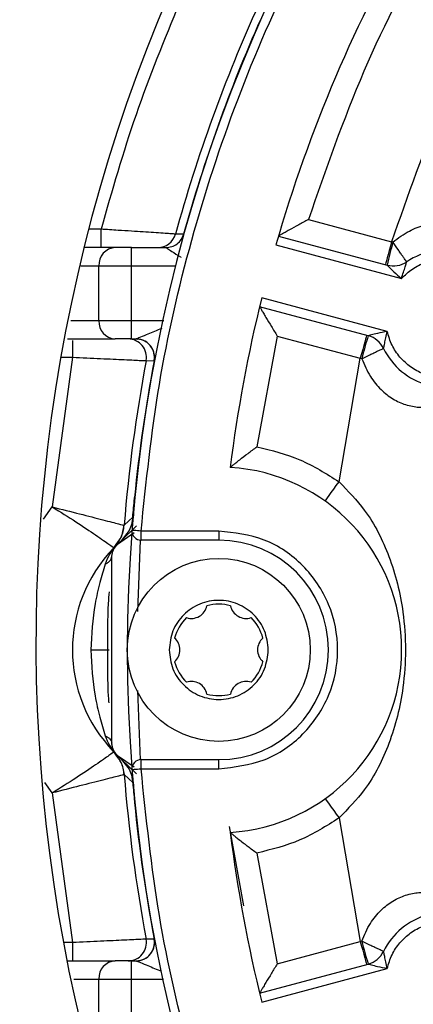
# Model space of a CAD drawing. Header units: inches. Extents: x 170 to 288, y 234 to 248.
# Tile 460 of 480: x 260.2407 to 260.269, y 244.639 to 244.7097. Entities that reach past the tile are written whole.
import ezdxf

# ---------------------------------------------------------------- set-up
doc = ezdxf.new("R2010")
doc.units = ezdxf.units.IN
doc.header["$LTSCALE"] = 0.25
doc.header["$MEASUREMENT"] = 0
doc.layers.add('ANNOTATIONS', color=1, linetype='Continuous')
doc.layers.add('STANDARD Z GUIDE MOTOR RH', color=7, linetype='Continuous')
doc.styles.add('ARIAL', font='arial.ttf', dxfattribs={"height": 0.09375})
doc.dimstyles.new('STANDARD$0', dxfattribs={"dimtxt": 0.09375, "dimasz": 0.09375, "dimexe": 0.03125, "dimexo": 0.046875, "dimgap": 0.09, "dimtad": 0, "dimtih": 1, "dimtoh": 1, "dimdec": 4, "dimzin": 0, "dimdsep": 46, "dimtxsty": 'ARIAL', "dimcen": 0.09, "dimadec": 0, "dimazin": 0, "dimtfac": 1, "dimtdec": 4, "dimtofl": 0, "dimtmove": 0, "dimatfit": 1, "dimfxl": 1, "dimtolj": 1, "dimtzin": 0, "dimarcsym": 0})

# ---------------------------------------------------------------- blocks, each defined once
blk = doc.blocks.new('*D54')
at = {"layer": 'ANNOTATIONS', "color": 0, "lineweight": -2, "transparency": 16777216}
for p, q in [((260.8643552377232, 245.1923245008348), (261.4626251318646, 245.1923245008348)), ((261.4313751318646, 245.0985745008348), (261.4313751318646, 244.8065568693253)), ((261.4313751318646, 244.2375278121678), (261.4313751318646, 244.5295454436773)), ((259.7476886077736, 244.1437778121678), (261.4626251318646, 244.1437778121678))]:
    blk.add_line(p, q, dxfattribs=at)
at = {"layer": 'ANNOTATIONS', "color": 0, "transparency": 16777216}
for points in [[(261.4157501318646, 245.0985745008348), (261.4470001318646, 245.0985745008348), (261.4313751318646, 245.1923245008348)], [(261.4157501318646, 244.2375278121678), (261.4470001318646, 244.2375278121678), (261.4313751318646, 244.1437778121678)]]:
    blk.add_solid(points, dxfattribs=at)
at = {"layer": 'defpoints', "color": 0, "transparency": 16777216}
for p in [(260.8174802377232, 245.1923245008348), (261.4313751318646, 245.1923245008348), (259.7008136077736, 244.1437778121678)]:
    blk.add_point(p, dxfattribs=at)
at = {"layer": 'ANNOTATIONS', "color": 0, "transparency": 16777216, "insert": (261.4313751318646, 244.6680511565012), "char_height": 0.09375, "attachment_point": 5, "style": 'ARIAL'}
blk.add_mtext('\\A1;HEADROOM', dxfattribs=at)

msp = doc.modelspace()

# ---------------------------------------------------------------- linework, layer by layer
at = {"layer": 'STANDARD Z GUIDE MOTOR RH'}
for p, q in [((260.2614356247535, 244.6953351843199), (260.2674028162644, 244.6937362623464)), ((260.2465528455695, 244.6946282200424), (260.2456652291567, 244.6946282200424)), ((260.2465528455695, 244.6933159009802), (260.2465528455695, 244.6946282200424)), ((260.2524791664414, 244.6942773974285), (260.2518961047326, 244.6942791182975)), ((260.2592900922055, 244.6941437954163), (260.2670889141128, 244.6920541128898)), ((260.2591063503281, 244.6935137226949), (260.2681100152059, 244.6911012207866)), ((260.2675045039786, 244.6937102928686), (260.2674028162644, 244.6937362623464)), ((260.247567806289, 244.6933159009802), (260.2453848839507, 244.6933159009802)), ((260.2487376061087, 244.6867542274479), (260.2487376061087, 244.6933159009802)), ((260.2487376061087, 244.6933159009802), (260.2512147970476, 244.6933159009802)), ((260.2450966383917, 244.692003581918), (260.24639804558, 244.692003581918)), ((260.24639804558, 244.6920035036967), (260.2487376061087, 244.6920035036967)), ((260.24639804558, 244.6880665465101), (260.24639804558, 244.6920035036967)), ((260.2487376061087, 244.6920035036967), (260.2518980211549, 244.6920035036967)), ((260.2670910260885, 244.6872983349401), (260.258087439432, 244.6897109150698)), ((260.2657302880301, 244.6869836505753), (260.2579314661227, 244.6890733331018)), ((260.24639804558, 244.6880665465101), (260.2443780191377, 244.6880665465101)), ((260.2487376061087, 244.6880665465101), (260.24639804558, 244.6880665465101)), ((260.2510632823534, 244.6880665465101), (260.2487376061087, 244.6880665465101)), ((260.2441400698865, 244.6867542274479), (260.247567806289, 244.6867542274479)), ((260.2444990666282, 244.6866426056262), (260.2444990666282, 244.6854418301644)), ((260.2487376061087, 244.6867542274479), (260.2490746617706, 244.6867542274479)), ((260.2490746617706, 244.6867542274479), (260.2491968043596, 244.6867485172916)), ((260.2591938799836, 244.6869688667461), (260.2577412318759, 244.679018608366)), ((260.2591938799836, 244.6869688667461), (260.2651610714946, 244.6853699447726)), ((260.2444990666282, 244.6854418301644), (260.2430551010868, 244.6747050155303)), ((260.2436678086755, 244.6854418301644), (260.2444990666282, 244.6854418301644)), ((260.2497917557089, 244.6851990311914), (260.2503638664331, 244.6851977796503)), ((260.2636315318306, 244.6765042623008), (260.2651610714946, 244.6853699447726)), ((260.2652621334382, 244.6853416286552), (260.2651610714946, 244.6853699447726)), ((260.2488950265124, 244.6747404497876), (260.2489558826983, 244.6753913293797)), ((260.2424189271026, 244.6738156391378), (260.2430551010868, 244.6747050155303)), ((260.2482123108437, 244.6733873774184), (260.2488300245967, 244.673968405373)), ((260.2488300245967, 244.673968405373), (260.2487886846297, 244.6737162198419)), ((260.2488908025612, 244.6740812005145), (260.248829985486, 244.6739683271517)), ((260.2480068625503, 244.6722735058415), (260.2491061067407, 244.6733473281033)), ((260.2485657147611, 244.6730047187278), (260.2480068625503, 244.6722735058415)), ((260.2494247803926, 244.6723184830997), (260.2494247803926, 244.6729746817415)), ((260.2550017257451, 244.6729746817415), (260.2494247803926, 244.6729746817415)), ((260.2550017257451, 244.6729746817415), (260.2550017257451, 244.6723184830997)), ((260.247477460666, 244.6717662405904), (260.2477509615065, 244.6721671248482)), ((260.248932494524, 244.6728345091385), (260.2477276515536, 244.6720148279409)), ((260.2477594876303, 244.6720364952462), (260.2480068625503, 244.6722735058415)), ((260.2491944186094, 244.6672121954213), (260.2493762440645, 244.67232028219)), ((260.2550017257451, 244.6723184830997), (260.2494247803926, 244.6723184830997)), ((260.2474695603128, 244.6717581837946), (260.2477596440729, 244.6721103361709)), ((260.2474764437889, 244.6717663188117), (260.247477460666, 244.6717662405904)), ((260.2473268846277, 244.6577424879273), (260.2473268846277, 244.6711464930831)), ((260.2493762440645, 244.6565686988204), (260.2491994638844, 244.6615355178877)), ((260.247760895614, 244.6567767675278), (260.2474695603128, 244.6571307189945)), ((260.2474764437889, 244.6571226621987), (260.247477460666, 244.65712274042)), ((260.2477509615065, 244.6567217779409), (260.247477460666, 244.65712274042)), ((260.2477276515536, 244.6568741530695), (260.2489324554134, 244.6560544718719)), ((260.2480068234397, 244.6566154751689), (260.2477594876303, 244.6568524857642)), ((260.2480068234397, 244.6566154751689), (260.2482933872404, 244.6562405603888)), ((260.2491061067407, 244.6555416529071), (260.2480068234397, 244.6566154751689)), ((260.2482933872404, 244.6562405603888), (260.2485657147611, 244.6558842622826)), ((260.2494247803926, 244.6559142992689), (260.2494247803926, 244.6565704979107)), ((260.2494247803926, 244.6565704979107), (260.2550017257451, 244.6565704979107)), ((260.2494247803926, 244.6559142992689), (260.2550017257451, 244.6559142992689)), ((260.2550017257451, 244.6559142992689), (260.2550017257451, 244.6565704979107)), ((260.2488300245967, 244.6549205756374), (260.2482123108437, 244.655501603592)), ((260.2430551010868, 244.6541839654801), (260.2425197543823, 244.6549323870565)), ((260.2487882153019, 244.655173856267), (260.2488300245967, 244.6549205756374)), ((260.2488922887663, 244.6548080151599), (260.248829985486, 244.6549205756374)), ((260.2430551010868, 244.6541839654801), (260.2444990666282, 244.6434470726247)), ((260.248895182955, 244.6541468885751), (260.2489558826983, 244.6534975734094)), ((260.2636315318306, 244.6523847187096), (260.2651610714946, 244.6435190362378)), ((260.2568022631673, 244.646081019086), (260.2557699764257, 244.6517671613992)), ((260.2577412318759, 244.6498702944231), (260.2591938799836, 244.6419201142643)), ((260.2444990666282, 244.6434470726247), (260.2438541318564, 244.6434470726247)), ((260.2444990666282, 244.6434470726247), (260.2444990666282, 244.6421347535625)), ((260.2503638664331, 244.6436912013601), (260.2497917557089, 244.643689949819)), ((260.2591938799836, 244.6419201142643), (260.2651610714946, 244.6435190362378)), ((260.2652621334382, 244.6435473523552), (260.2651610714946, 244.6435190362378)), ((260.2441049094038, 244.6421347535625), (260.247567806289, 244.6421347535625)), ((260.2487376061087, 244.6421347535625), (260.2490746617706, 244.6421347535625)), ((260.2487376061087, 244.6355730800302), (260.2487376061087, 244.6421347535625)), ((260.2579314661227, 244.6398155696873), (260.2657302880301, 244.6419053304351)), ((260.258087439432, 244.6391780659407), (260.2670910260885, 244.641590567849)), ((260.2445962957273, 244.6408224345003), (260.24639804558, 244.6408224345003)), ((260.24639804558, 244.6408224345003), (260.2487376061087, 244.6408224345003)), ((260.24639804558, 244.6368853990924), (260.24639804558, 244.6408224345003)), ((260.2487376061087, 244.6408224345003), (260.2510257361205, 244.640822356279))]:
    msp.add_line(p, q, dxfattribs=at)
at = {"layer": 'STANDARD Z GUIDE MOTOR RH', "flags": 128}
for points in [[(260.2674028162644, 244.6937362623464), (260.2673166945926, 244.6934147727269), (260.2672338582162, 244.6931056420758), (260.2671575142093, 244.6928206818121), (260.2670906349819, 244.6925709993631), (260.2670357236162, 244.6923660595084), (260.2669948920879, 244.6922137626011), (260.2669697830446, 244.6921199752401), (260.2669612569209, 244.6920883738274)], [(260.2656026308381, 244.6870178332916), (260.2655941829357, 244.6869862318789), (260.2655690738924, 244.6868924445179), (260.2655282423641, 244.6867401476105), (260.2654733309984, 244.6865352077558), (260.265406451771, 244.6862854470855), (260.265330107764, 244.6860005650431), (260.2652472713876, 244.685691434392), (260.2651610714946, 244.6853699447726)], [(260.2626386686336, 244.6751168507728), (260.2626577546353, 244.6751435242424), (260.2627142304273, 244.6752224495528), (260.2628059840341, 244.675350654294), (260.2629294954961, 244.6755232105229), (260.2630799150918, 244.6757334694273), (260.2632515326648, 244.6759732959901), (260.2634377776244, 244.6762336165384), (260.2636315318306, 244.6765042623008)], [(260.2494247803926, 244.6729746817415), (260.2492971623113, 244.6729845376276), (260.2491744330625, 244.6729940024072), (260.2490613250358, 244.6730026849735), (260.2489621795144, 244.6730103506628), (260.2488808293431, 244.6730166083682), (260.2488203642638, 244.6730213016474), (260.2487831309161, 244.6730241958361), (260.2487705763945, 244.673025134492)], [(260.2487705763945, 244.6558638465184), (260.2487831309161, 244.6558647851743), (260.2488203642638, 244.655867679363), (260.2488808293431, 244.6558722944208), (260.2489621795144, 244.6558786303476), (260.2490613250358, 244.6558862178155), (260.2491744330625, 244.6558949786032), (260.2492971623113, 244.6559044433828), (260.2494247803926, 244.6559142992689)], [(260.2626386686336, 244.6537721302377), (260.2626577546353, 244.653745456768), (260.2627142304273, 244.6536665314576), (260.2628059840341, 244.6535383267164), (260.2629294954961, 244.6533657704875), (260.2630799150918, 244.6531555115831), (260.2632515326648, 244.652915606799), (260.2634377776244, 244.652655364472), (260.2636315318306, 244.6523847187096)], [(260.2651610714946, 244.6435190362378), (260.2652472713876, 244.6431975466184), (260.265330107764, 244.6428884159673), (260.265406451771, 244.6426034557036), (260.2654733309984, 244.6423537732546), (260.2655282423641, 244.6421488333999), (260.2655690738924, 244.6419965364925), (260.2655941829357, 244.6419027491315), (260.2656026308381, 244.6418710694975)]]:
    msp.add_lwpolyline(points, dxfattribs=at)
at = {"layer": 'STANDARD Z GUIDE MOTOR RH'}
msp.add_circle((260.2550017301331, 244.6644444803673), 0.006561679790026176, dxfattribs=at)
for centre, radius, start, end in [((260.3599886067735, 244.6644444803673), 0.1115485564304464, 109.7499227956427, 250.2500886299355), ((260.3599886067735, 244.6644444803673), 0.1049868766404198, 136.0743588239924, 163.9256411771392), ((260.3599886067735, 244.6649601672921), 0.1181102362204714, 147.311031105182, 213.2854529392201), ((260.3599886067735, 244.6644444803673), 0.1121342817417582, 155.6229658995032, 164.5699614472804), ((260.3599886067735, 244.6644444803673), 0.111571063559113, 156.0893887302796, 164.4912540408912), ((260.2506312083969, 244.694628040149), 0.001312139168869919, 270.000807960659, 344.5784729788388), ((260.2932788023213, 244.6863624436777), 0.0268012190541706, 164.0879781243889, 167.7389546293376), ((260.2476434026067, 244.6920710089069), 0.001247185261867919, 93.47503030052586, 183.1027103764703), ((260.2712552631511, 244.6882205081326), 0.004921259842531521, 25.80338658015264, 124.1966134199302), ((260.267530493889, 244.6937020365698), 0.001706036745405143, 254.9999999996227, 304.1966134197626), ((260.3599886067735, 244.6644444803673), 0.1049868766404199, 166.0743588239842, 172.8333566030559), ((260.2476433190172, 244.6879990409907), 0.0012471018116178, 176.8970675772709, 266.5285843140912), ((260.2485020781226, 244.6854418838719), 0.001312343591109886, 349.3357970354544, 89.99130532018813), ((260.249074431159, 244.685441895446), 0.001312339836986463, 349.279645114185, 84.64950410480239), ((260.2912991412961, 244.6788060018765), 0.02684474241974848, 162.264240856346, 165.909144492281), ((260.2652887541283, 244.6853357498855), 0.001706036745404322, 25.80338657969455, 74.9999999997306), ((260.2712552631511, 244.6882205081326), 0.004921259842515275, 205.8033865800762, 304.1966134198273), ((260.3599886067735, 244.6644444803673), 0.1121342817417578, 169.3338372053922, 175.4258572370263), ((260.3599886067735, 244.6644444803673), 0.1115710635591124, 169.2797843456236, 174.3693205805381), ((260.2550017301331, 244.6644444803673), 0.01312335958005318, 273.5833216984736, 86.41667830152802), ((260.2494247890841, 244.6729746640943), 0.0006561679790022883, 175.5882742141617, 270), ((260.2550017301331, 244.6644444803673), 0.007874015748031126, 270.0000000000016, 90), ((260.2550017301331, 244.6644444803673), 0.01049868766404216, 135.9774665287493, 224.0657579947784), ((260.2530382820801, 244.667845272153), 0.001141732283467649, 251.6579296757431, 348.342070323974), ((260.2550017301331, 244.6644444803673), 0.003280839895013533, 75.07006214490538, 104.9299378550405), ((260.256965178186, 244.667845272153), 0.001141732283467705, 191.6579296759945, 288.3420703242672), ((260.2550017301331, 244.6644444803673), 0.003280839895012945, 135.0700621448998, 164.9299378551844), ((260.2550017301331, 244.6644444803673), 0.003280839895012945, 15.07006214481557, 44.92993785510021), ((260.2510748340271, 244.6644444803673), 0.001141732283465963, 311.6579296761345, 48.34207032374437), ((260.258928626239, 244.6644444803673), 0.001141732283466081, 131.6579296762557, 228.3420703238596), ((260.2550017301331, 244.6644444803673), 0.003280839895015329, 195.0700621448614, 224.9299378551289), ((260.2550017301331, 244.6644444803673), 0.003280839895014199, 315.070062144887, 344.9299378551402), ((260.2530382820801, 244.6610436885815), 0.00114173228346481, 11.65792967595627, 108.3420703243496), ((260.256965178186, 244.6610436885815), 0.001141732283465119, 71.65792967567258, 168.3420703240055), ((260.2550017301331, 244.6644444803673), 0.00328083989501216, 255.0700621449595, 284.9299378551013), ((260.2494247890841, 244.6559142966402), 0.0006561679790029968, 90, 184.4117257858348), ((260.3599886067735, 244.6644444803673), 0.1121342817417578, 184.5741427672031, 190.6661627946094), ((260.3599886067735, 244.6644444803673), 0.1115710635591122, 185.6306796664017, 190.7202156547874), ((260.3599886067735, 244.6644444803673), 0.1049868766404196, 187.1666433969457, 193.9256411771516), ((260.2712552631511, 244.6406684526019), 0.004921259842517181, 55.80338658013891, 154.1966134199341), ((260.2485020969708, 244.6434470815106), 0.001312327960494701, 270.0078718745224, 10.66502576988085), ((260.249074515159, 244.6434470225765), 0.001312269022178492, 270.006401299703, 10.72373926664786), ((260.2912867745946, 244.6500794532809), 0.02683188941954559, 194.0899822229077, 197.7366324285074), ((260.2652887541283, 244.6435532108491), 0.00170603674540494, 284.9999999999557, 334.1966134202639), ((260.2476433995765, 244.6408898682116), 0.001247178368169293, 93.47491006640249, 183.0994380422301)]:
    msp.add_arc(centre, radius, start, end, dxfattribs=at)
for points, knots in [([(260.2494247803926, 244.6729746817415), (260.2497941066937, 244.6764926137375), (260.2505329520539, 244.6835303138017), (260.2529134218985, 244.6938902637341), (260.256201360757, 244.7039861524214), (260.2604567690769, 244.7137193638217), (260.2656178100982, 244.7230022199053), (260.2716440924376, 244.7317487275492), (260.2784767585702, 244.7398809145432), (260.2860560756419, 244.7473214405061), (260.2943101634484, 244.7540083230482), (260.3031706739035, 244.7598586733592), (260.3125267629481, 244.764904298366), (260.319115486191, 244.7674851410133), (260.3224089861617, 244.7687752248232)], [0, 0, 0, 0, 0.08332086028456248, 0.1666852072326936, 0.2500002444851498, 0.3333199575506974, 0.4166849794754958, 0.5000003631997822, 0.5833196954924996, 0.666685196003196, 0.7500001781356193, 0.8333199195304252, 0.9166817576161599, 1, 1, 1, 1]), ([(260.2839600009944, 244.734348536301), (260.2814858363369, 244.7314816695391), (260.2765375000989, 244.7257479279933), (260.270389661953, 244.7161744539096), (260.2651727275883, 244.7060635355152), (260.2626813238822, 244.6989112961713), (260.2614356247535, 244.6953351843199)], [0, 0, 0, 0, 0.2499998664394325, 0.5000004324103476, 0.7500007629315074, 1, 1, 1, 1]), ([(260.2883283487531, 244.7299801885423), (260.2860363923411, 244.7273121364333), (260.2814524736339, 244.7219760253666), (260.2757474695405, 244.7130811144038), (260.2708967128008, 244.7036929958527), (260.2685674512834, 244.6970551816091), (260.2674028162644, 244.6937362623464)], [0, 0, 0, 0, 0.2500001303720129, 0.500000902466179, 0.7499995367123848, 1, 1, 1, 1]), ([(260.2521748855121, 244.7108656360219), (260.2510889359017, 244.7082109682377), (260.2489170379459, 244.7029016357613), (260.247340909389, 244.6973860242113), (260.2465528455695, 244.6946282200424)], [0, 0, 0, 0, 0.5000002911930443, 1, 1, 1, 1]), ([(260.2614356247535, 244.6953351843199), (260.2612009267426, 244.6952058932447), (260.2607267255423, 244.6949446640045), (260.2601575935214, 244.6946286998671), (260.2597631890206, 244.6944083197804), (260.2595111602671, 244.6942679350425), (260.2593279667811, 244.6941647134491), (260.2593024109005, 244.6941505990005), (260.2592900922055, 244.6941437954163)], [0, 0, 0, 0, 0.2442144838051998, 0.4934289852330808, 0.6256197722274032, 0.742378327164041, 0.8758186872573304, 0.9999999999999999, 0.9999999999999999, 0.9999999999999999, 0.9999999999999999]), ([(260.2675045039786, 244.6937102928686), (260.2678847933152, 244.6939958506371), (260.2685959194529, 244.6945298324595), (260.2697824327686, 244.6949725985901), (260.2708971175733, 244.6951242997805), (260.2719439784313, 244.6950152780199), (260.272896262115, 244.6946653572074), (260.2736441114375, 244.6941638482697), (260.2741214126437, 244.693683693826), (260.2742012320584, 244.6935867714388), (260.2742393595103, 244.6935404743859)], [0, 0, 0, 0, 0.1297503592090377, 0.2426280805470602, 0.346244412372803, 0.4520735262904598, 0.5714798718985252, 0.7135950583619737, 0.8631925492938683, 1, 1, 1, 1]), ([(260.2518961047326, 244.6942791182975), (260.2518145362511, 244.6942848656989), (260.2516897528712, 244.6942936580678), (260.2510235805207, 244.6943380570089), (260.250165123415, 244.6943948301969), (260.2490299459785, 244.6944696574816), (260.2477094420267, 244.6945552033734), (260.24696269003, 244.6946023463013), (260.2465528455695, 244.6946282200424)], [0, 0, 0, 0, 0.2372658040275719, 0.3629689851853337, 0.4929049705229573, 0.727210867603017, 0.850283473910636, 1, 1, 1, 1]), ([(260.2512147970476, 244.6933159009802), (260.2513532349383, 244.6933286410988), (260.2516377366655, 244.6933548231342), (260.2520223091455, 244.6935661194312), (260.2523286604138, 244.6938802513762), (260.2524299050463, 244.6941474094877), (260.2524791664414, 244.6942773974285)], [0, 0, 0, 0, 0.2433192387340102, 0.5000418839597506, 0.7567413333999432, 1, 1, 1, 1]), ([(260.2512155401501, 244.6933156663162), (260.2513539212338, 244.6933284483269), (260.2516383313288, 244.6933547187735), (260.2520228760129, 244.6935658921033), (260.252329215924, 244.6938799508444), (260.2524305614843, 244.6941469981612), (260.2524798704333, 244.6942769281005)], [0, 0, 0, 0, 0.2432737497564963, 0.4999925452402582, 0.756724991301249, 1, 1, 1, 1]), ([(260.2684893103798, 244.6922909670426), (260.2684751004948, 244.6923081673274), (260.2684531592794, 244.6923347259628), (260.2683323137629, 244.6925056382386), (260.26820630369, 244.6926860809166), (260.2680495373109, 244.6929130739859), (260.2678196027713, 244.6932475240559), (260.2676288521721, 244.6935276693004), (260.2675045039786, 244.6937102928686)], [0, 0, 0, 0, 0.2344988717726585, 0.3620852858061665, 0.4932606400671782, 0.6254919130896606, 0.7558623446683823, 1, 1, 1, 1]), ([(260.2487376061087, 244.6933159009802), (260.2486168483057, 244.6933159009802), (260.2483757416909, 244.6933159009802), (260.2480440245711, 244.6933159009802), (260.2477562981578, 244.6933159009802), (260.247630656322, 244.6933159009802), (260.247567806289, 244.6933159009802)], [0, 0, 0, 0, 0.250432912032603, 0.5000176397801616, 0.749892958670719, 1, 1, 1, 1]), ([(260.2512155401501, 244.6933156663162), (260.2512223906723, 244.6933112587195), (260.2512366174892, 244.6933021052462), (260.2513572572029, 244.6932233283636), (260.2516806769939, 244.6930097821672), (260.2520356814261, 244.6927777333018), (260.2522758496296, 244.6926218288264), (260.2522893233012, 244.6926130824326)], [0, 0, 0, 0, 0.1133253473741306, 0.2353483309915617, 0.5229472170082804, 0.9732368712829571, 1, 1, 1, 1]), ([(260.2670889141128, 244.6920541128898), (260.2670909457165, 244.6920520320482), (260.2670951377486, 244.6920477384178), (260.2671412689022, 244.6919998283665), (260.2672872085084, 244.6918495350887), (260.2676222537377, 244.6915222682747), (260.2679291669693, 244.6912573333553), (260.2681100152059, 244.6911012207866)], [0, 0, 0, 0, 0.05970471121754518, 0.1231953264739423, 0.2722919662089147, 0.5711989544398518, 1, 1, 1, 1]), ([(260.2681100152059, 244.6911012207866), (260.2683620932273, 244.6913402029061), (260.2688662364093, 244.6918181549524), (260.2698135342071, 244.6922766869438), (260.2708327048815, 244.692507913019), (260.2718801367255, 244.6924821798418), (260.2728908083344, 244.6922060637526), (260.2738007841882, 244.691692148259), (260.2745764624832, 244.6909808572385), (260.2749222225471, 244.6903783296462), (260.2750951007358, 244.6900770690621)], [0, 0, 0, 0, 0.1250024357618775, 0.2499984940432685, 0.3750050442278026, 0.5000042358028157, 0.6249987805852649, 0.7500005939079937, 0.8750016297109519, 1, 1, 1, 1]), ([(260.2681100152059, 244.6911012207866), (260.2681594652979, 244.691252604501), (260.2682516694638, 244.6915348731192), (260.2683593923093, 244.6918673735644), (260.2684249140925, 244.6920779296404), (260.2684606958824, 244.6921951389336), (260.2684846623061, 244.6922752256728), (260.2684877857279, 244.6922858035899), (260.2684893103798, 244.6922909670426)], [0, 0, 0, 0, 0.3084719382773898, 0.5751738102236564, 0.6935515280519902, 0.802545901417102, 0.9036157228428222, 0.9999999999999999, 0.9999999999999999, 0.9999999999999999, 0.9999999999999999]), ([(260.2579314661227, 244.6890733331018), (260.2579387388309, 244.6890613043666), (260.2579538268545, 244.6890363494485), (260.2580608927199, 244.6888554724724), (260.2582089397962, 244.6886075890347), (260.258440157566, 244.6882198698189), (260.2587751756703, 244.6876614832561), (260.2590552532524, 244.6871981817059), (260.2591938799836, 244.6869688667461)], [0, 0, 0, 0, 0.1241807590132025, 0.2576264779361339, 0.3743018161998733, 0.5065561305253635, 0.7557658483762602, 1, 1, 1, 1]), ([(260.2509128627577, 244.6875088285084), (260.2508657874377, 244.687489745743), (260.250475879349, 244.6873316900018), (260.2498987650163, 244.6870950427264), (260.2493374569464, 244.6868618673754), (260.2491403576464, 244.6867806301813), (260.249086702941, 244.6867589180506), (260.2490791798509, 244.6867558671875), (260.2490755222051, 244.6867543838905)], [0, 0, 0, 0, 0.06294371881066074, 0.5213403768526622, 0.8044945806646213, 0.9096229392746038, 0.9560596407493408, 1, 1, 1, 1]), ([(260.2670910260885, 244.6872983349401), (260.2668563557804, 244.6872535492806), (260.2664580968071, 244.6871775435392), (260.266004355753, 244.687061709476), (260.2658027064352, 244.6870045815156), (260.2657388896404, 244.6869861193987), (260.2657330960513, 244.6869844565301), (260.2657302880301, 244.6869836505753)], [0, 0, 0, 0, 0.4287882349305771, 0.7276965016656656, 0.8768096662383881, 0.9402924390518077, 1, 1, 1, 1]), ([(260.2668246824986, 244.6860783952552), (260.2668259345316, 244.6860836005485), (260.2668284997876, 244.6860942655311), (260.266847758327, 244.686175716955), (260.266875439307, 244.6862950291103), (260.2669239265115, 244.6865101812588), (260.2669969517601, 244.6868519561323), (260.2670581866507, 244.6871425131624), (260.2670910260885, 244.6872983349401)], [0, 0, 0, 0, 0.09637937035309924, 0.1974690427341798, 0.3064443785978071, 0.4248332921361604, 0.69154592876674, 1, 1, 1, 1]), ([(260.2736523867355, 244.6846927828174), (260.2733520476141, 244.6845183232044), (260.2727513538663, 244.6841693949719), (260.2717239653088, 244.6839412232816), (260.2706789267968, 244.6839510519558), (260.2696655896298, 244.6842173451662), (260.2687456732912, 244.6847188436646), (260.2679786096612, 244.6854286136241), (260.2673875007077, 244.6862993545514), (260.2671898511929, 244.6869653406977), (260.2670910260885, 244.6872983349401)], [0, 0, 0, 0, 0.1249957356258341, 0.2499979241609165, 0.3749998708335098, 0.4999982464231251, 0.6250005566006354, 0.7499994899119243, 0.8749993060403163, 1, 1, 1, 1]), ([(260.2487376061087, 244.6867542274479), (260.248616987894, 244.6867542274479), (260.2483759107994, 244.6867542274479), (260.2480442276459, 244.6867542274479), (260.247756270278, 244.6867542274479), (260.2476306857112, 244.6867542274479), (260.247567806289, 244.6867542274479)], [0, 0, 0, 0, 0.2501642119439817, 0.4999979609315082, 0.7496520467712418, 1, 1, 1, 1]), ([(260.2503647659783, 244.6851981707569), (260.250376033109, 244.6852854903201), (260.2503994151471, 244.6854666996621), (260.2503615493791, 244.6857489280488), (260.2502618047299, 244.6860297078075), (260.2500949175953, 244.6862868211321), (260.2498732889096, 244.6864985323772), (260.2496160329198, 244.6866488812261), (260.2493457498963, 244.6867384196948), (260.2491633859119, 244.6867491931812), (260.2490755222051, 244.6867543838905)], [0, 0, 0, 0, 0.114389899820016, 0.2373868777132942, 0.3669552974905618, 0.5000211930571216, 0.6330850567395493, 0.762643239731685, 0.8856405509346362, 1, 1, 1, 1]), ([(260.2652621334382, 244.6853416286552), (260.2654611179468, 244.6854375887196), (260.2657663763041, 244.6855847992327), (260.2661327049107, 244.6857595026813), (260.2663820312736, 244.6858776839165), (260.2665813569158, 244.6859709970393), (260.2667715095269, 244.6860585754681), (260.2668037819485, 244.6860706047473), (260.2668246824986, 244.6860783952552)], [0, 0, 0, 0, 0.244111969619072, 0.3744875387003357, 0.5067348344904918, 0.6379113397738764, 0.7655009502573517, 1, 1, 1, 1]), ([(260.2444990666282, 244.6854418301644), (260.2451870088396, 244.6854111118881), (260.2465593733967, 244.6853498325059), (260.2480431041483, 244.6852810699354), (260.2489292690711, 244.6852399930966), (260.2495895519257, 244.685209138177), (260.2497120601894, 244.6852030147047), (260.2497917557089, 244.6851990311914)], [0, 0, 0, 0, 0.251974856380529, 0.5026604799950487, 0.6354789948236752, 0.7628674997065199, 1, 1, 1, 1]), ([(260.2652621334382, 244.6853416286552), (260.2654486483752, 244.6849041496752), (260.2657974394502, 244.6840860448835), (260.2666048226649, 244.6831084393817), (260.267493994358, 244.6824189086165), (260.2684556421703, 244.6819918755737), (260.2694539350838, 244.6818184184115), (260.2703523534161, 244.6818790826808), (260.2710058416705, 244.6820561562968), (260.2711234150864, 244.6821001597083), (260.2711795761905, 244.682121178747)], [0, 0, 0, 0, 0.1297459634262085, 0.2426306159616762, 0.3466765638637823, 0.452087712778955, 0.5714889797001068, 0.7135993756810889, 0.8631954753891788, 1, 1, 1, 1]), ([(260.2558219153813, 244.6775421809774), (260.2558323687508, 244.6775512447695), (260.2558542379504, 244.6775702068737), (260.2560122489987, 244.6776983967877), (260.2562313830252, 244.6778771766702), (260.2565781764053, 244.6781508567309), (260.2570889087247, 244.6785451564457), (260.2575248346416, 244.6788615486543), (260.2577412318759, 244.679018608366)], [0, 0, 0, 0, 0.1221743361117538, 0.2555974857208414, 0.3698493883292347, 0.5038268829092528, 0.7536955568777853, 1, 1, 1, 1]), ([(260.2577412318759, 244.679018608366), (260.2587916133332, 244.6787604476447), (260.2608924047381, 244.6782441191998), (260.2627184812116, 244.6770842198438), (260.2636315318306, 244.6765042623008)], [0, 0, 0, 0, 0.4999932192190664, 1, 1, 1, 1]), ([(260.2636315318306, 244.6765042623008), (260.2642704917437, 244.6758480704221), (260.2658251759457, 244.674251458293), (260.2673819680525, 244.6710689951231), (260.2682360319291, 244.6677066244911), (260.2684589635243, 244.6644443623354), (260.2682360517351, 244.6611821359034), (260.2673819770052, 244.6578198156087), (260.2658251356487, 244.6546374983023), (260.2642704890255, 244.6530409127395), (260.2636315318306, 244.6523847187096)], [0, 0, 0, 0, 0.09987767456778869, 0.2430171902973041, 0.4004015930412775, 0.5000022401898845, 0.5996085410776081, 0.7569876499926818, 0.9001223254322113, 1, 1, 1, 1]), ([(260.2430551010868, 244.6747050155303), (260.2436348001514, 244.6743433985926), (260.244794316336, 244.6736200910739), (260.2462401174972, 244.6726472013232), (260.2472553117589, 244.6719283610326), (260.2474026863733, 244.6718203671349), (260.2474764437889, 244.6717663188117)], [0, 0, 0, 0, 0.2496297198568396, 0.4993102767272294, 0.7494169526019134, 1, 1, 1, 1]), ([(260.2430551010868, 244.6747050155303), (260.2437264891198, 244.6745352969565), (260.2450661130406, 244.6741966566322), (260.246759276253, 244.6737629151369), (260.2479511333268, 244.6734547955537), (260.2481250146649, 244.673409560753), (260.2482114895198, 244.6733870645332)], [0, 0, 0, 0, 0.2527649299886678, 0.5043431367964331, 0.7534993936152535, 1, 1, 1, 1]), ([(260.2488300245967, 244.673968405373), (260.2488478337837, 244.6741955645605), (260.2488675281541, 244.6744467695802), (260.248892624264, 244.6747147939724), (260.2488950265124, 244.6747404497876)], [0, 0, 0, 0, 0.9042780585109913, 1, 1, 1, 1]), ([(260.2488983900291, 244.6747401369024), (260.2488902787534, 244.6746552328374), (260.2488667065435, 244.6744084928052), (260.2488732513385, 244.6742081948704), (260.2488775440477, 244.6740768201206)], [0, 0, 0, 0, 0.3441033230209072, 1, 1, 1, 1]), ([(260.2487886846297, 244.6737162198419), (260.2487786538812, 244.673646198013), (260.2487382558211, 244.6733641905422), (260.2486397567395, 244.6731589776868), (260.2485657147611, 244.6730047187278)], [0, 0, 0, 0, 0.2482977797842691, 0.9999999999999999, 0.9999999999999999, 0.9999999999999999, 0.9999999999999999]), ([(260.2474764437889, 244.6717663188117), (260.2476697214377, 244.6720043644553), (260.2480562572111, 244.672480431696), (260.2481597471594, 244.6730848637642), (260.2482114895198, 244.6733870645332)], [0, 0, 0, 0, 0.5000252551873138, 1, 1, 1, 1]), ([(260.2477509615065, 244.6721671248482), (260.2478364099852, 244.6722791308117), (260.2481064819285, 244.6726331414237), (260.2481693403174, 244.6730811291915), (260.2482123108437, 244.6733873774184)], [0, 0, 0, 0, 0.3163915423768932, 1, 1, 1, 1]), ([(260.2550017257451, 244.6559142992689), (260.2561181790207, 244.6560425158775), (260.2583510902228, 244.6562989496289), (260.2611905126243, 244.6582715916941), (260.2630877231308, 244.6610912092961), (260.2637539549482, 244.6644444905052), (260.2630877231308, 244.6677977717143), (260.2611905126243, 244.6706173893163), (260.2583510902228, 244.6725900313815), (260.2561181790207, 244.6728464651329), (260.2550017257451, 244.6729746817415)], [0, 0, 0, 0, 0.1250005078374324, 0.2500015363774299, 0.3750009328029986, 0.5, 0.6249990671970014, 0.74999846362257, 0.8749994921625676, 1, 1, 1, 1]), ([(260.2477276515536, 244.6720148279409), (260.247656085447, 244.6719420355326), (260.2474511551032, 244.67173359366), (260.2471115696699, 244.6712830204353), (260.2469416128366, 244.6708517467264), (260.2468428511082, 244.6706011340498)], [0, 0, 0, 0, 0.1835343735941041, 0.5255527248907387, 1, 1, 1, 1]), ([(260.2473268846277, 244.6711464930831), (260.2473360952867, 244.6712276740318), (260.247354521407, 244.6713900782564), (260.2474393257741, 244.6716212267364), (260.2475602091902, 244.6718357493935), (260.2476718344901, 244.6719551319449), (260.2477276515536, 244.6720148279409)], [0, 0, 0, 0, 0.249940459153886, 0.500011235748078, 0.7499858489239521, 1, 1, 1, 1]), ([(260.2468428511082, 244.6706010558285), (260.2469109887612, 244.670634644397), (260.2470488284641, 244.6707025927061), (260.2471984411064, 244.6708366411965), (260.2473002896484, 244.6709859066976), (260.2473180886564, 244.6710933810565), (260.2473268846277, 244.6711464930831)], [0, 0, 0, 0, 0.2471089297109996, 0.4998913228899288, 0.7528546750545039, 1, 1, 1, 1]), ([(260.2468428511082, 244.6706011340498), (260.2467148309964, 244.6701621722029), (260.2464463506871, 244.6692415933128), (260.2459678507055, 244.6671783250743), (260.2458770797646, 244.6655508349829), (260.2458153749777, 244.6644444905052)], [0, 0, 0, 0, 0.2259187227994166, 0.4737906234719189, 1, 1, 1, 1]), ([(260.2470372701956, 244.6644043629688), (260.2470344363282, 244.6655305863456), (260.2470308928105, 244.6669388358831), (260.2471319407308, 244.6683408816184), (260.2471521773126, 244.6686216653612)], [0, 0, 0, 0, 0.7997328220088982, 1, 1, 1, 1]), ([(260.2585581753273, 244.6644444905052), (260.2585047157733, 244.6649099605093), (260.2583977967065, 244.6658409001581), (260.2575753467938, 244.6670246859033), (260.2563998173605, 244.6678157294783), (260.2550017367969, 244.668093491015), (260.2536036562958, 244.6678157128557), (260.2524281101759, 244.6670247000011), (260.2516056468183, 244.6658409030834), (260.2514987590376, 244.6649099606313), (260.2514453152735, 244.6644444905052)], [0, 0, 0, 0, 0.1249993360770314, 0.249998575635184, 0.3749978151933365, 0.5000006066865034, 0.6249999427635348, 0.7500021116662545, 0.875001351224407, 1, 1, 1, 1]), ([(260.2458153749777, 244.6644444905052), (260.2459804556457, 244.6644444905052), (260.2462343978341, 244.6644444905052), (260.2465399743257, 244.6644444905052), (260.2467502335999, 244.6644444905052), (260.2469195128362, 244.6644444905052), (260.2470832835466, 244.6644444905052), (260.2471102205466, 244.6644444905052), (260.2471277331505, 244.6644444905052)], [0, 0, 0, 0, 0.2394349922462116, 0.3683208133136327, 0.499988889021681, 0.6316625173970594, 0.7605320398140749, 1, 1, 1, 1]), ([(260.2458153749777, 244.6644444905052), (260.2458770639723, 244.6633380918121), (260.2459678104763, 244.6617105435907), (260.2464463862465, 244.6596472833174), (260.2467148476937, 244.6587267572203), (260.2468428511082, 244.6582878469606)], [0, 0, 0, 0, 0.5262333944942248, 0.7741063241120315, 1, 1, 1, 1]), ([(260.2471251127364, 244.6606572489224), (260.2471145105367, 244.6608081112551), (260.2470251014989, 244.6620803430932), (260.247030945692, 244.6633582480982), (260.2470360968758, 244.6644846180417)], [0, 0, 0, 0, 0.1185808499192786, 0.9999999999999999, 0.9999999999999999, 0.9999999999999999, 0.9999999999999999]), ([(260.2514453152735, 244.6644444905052), (260.2514987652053, 244.663979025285), (260.2516056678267, 244.6630480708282), (260.2524280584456, 244.6618641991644), (260.2536036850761, 244.6610732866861), (260.2550017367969, 244.6607954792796), (260.2563997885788, 244.6610732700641), (260.2575753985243, 244.661864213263), (260.2583977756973, 244.6630480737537), (260.2585047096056, 244.663979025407), (260.2585581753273, 244.6644444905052)], [0, 0, 0, 0, 0.1249981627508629, 0.2500027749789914, 0.3750005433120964, 0.4999993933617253, 0.6250016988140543, 0.7499965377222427, 0.8750011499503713, 1, 1, 1, 1]), ([(260.2468428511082, 244.6582878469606), (260.2469071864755, 244.6582563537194), (260.2470399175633, 244.658191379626), (260.2471899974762, 244.6580617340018), (260.2472979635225, 244.6579105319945), (260.2473171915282, 244.657798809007), (260.2473268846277, 244.6577424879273)], [0, 0, 0, 0, 0.232642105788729, 0.4799667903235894, 0.7378441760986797, 0.9999999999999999, 0.9999999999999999, 0.9999999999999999, 0.9999999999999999]), ([(260.2468428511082, 244.6582878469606), (260.2469416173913, 244.6580372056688), (260.2471115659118, 244.6576059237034), (260.2474510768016, 244.657155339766), (260.2476560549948, 244.6569469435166), (260.2477276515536, 244.6568741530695)], [0, 0, 0, 0, 0.4744781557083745, 0.8164411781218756, 1, 1, 1, 1]), ([(260.2477276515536, 244.6568741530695), (260.2476718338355, 244.6569338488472), (260.2475602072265, 244.6570532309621), (260.24743934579, 244.6572677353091), (260.2473544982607, 244.657498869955), (260.2473360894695, 244.657661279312), (260.2473268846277, 244.6577424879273)], [0, 0, 0, 0, 0.2500132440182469, 0.4999869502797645, 0.7499813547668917, 1, 1, 1, 1]), ([(260.2474764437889, 244.6571226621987), (260.2474026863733, 244.6570686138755), (260.2472553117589, 244.6569606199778), (260.2462401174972, 244.6562417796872), (260.244794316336, 244.6552688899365), (260.2436348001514, 244.6545455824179), (260.2430551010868, 244.6541839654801)], [0, 0, 0, 0, 0.2505830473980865, 0.5006897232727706, 0.7503702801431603, 1, 1, 1, 1]), ([(260.2474764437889, 244.6571226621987), (260.2476697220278, 244.6568846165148), (260.2480562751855, 244.6564085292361), (260.2481597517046, 244.6558040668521), (260.2482114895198, 244.6555018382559)], [0, 0, 0, 0, 0.5000042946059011, 1, 1, 1, 1]), ([(260.2482123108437, 244.655501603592), (260.2481693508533, 244.6558078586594), (260.2481065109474, 244.6562558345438), (260.247836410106, 244.6566097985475), (260.2477509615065, 244.6567217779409)], [0, 0, 0, 0, 0.6836418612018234, 1, 1, 1, 1]), ([(260.3224089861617, 244.5601137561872), (260.3191153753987, 244.5614038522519), (260.3125264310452, 244.5639847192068), (260.3031704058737, 244.5690304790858), (260.2943098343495, 244.5748809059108), (260.2860557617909, 244.5815677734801), (260.2784764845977, 244.5890083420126), (260.2716438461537, 244.5971405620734), (260.265617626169, 244.6058871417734), (260.2604565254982, 244.6151699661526), (260.2562012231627, 244.6249032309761), (260.252913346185, 244.6349990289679), (260.250532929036, 244.6453589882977), (260.2497940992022, 244.6523964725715), (260.2494247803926, 244.6559142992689)], [0, 0, 0, 0, 0.083320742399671, 0.1666850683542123, 0.2499998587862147, 0.3333196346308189, 0.4166846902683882, 0.4999996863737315, 0.5833200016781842, 0.666685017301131, 0.7499997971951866, 0.8333198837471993, 0.9166816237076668, 1, 1, 1, 1]), ([(260.2482114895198, 244.6555018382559), (260.2481250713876, 244.6554793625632), (260.2479512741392, 244.6554341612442), (260.2467592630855, 244.6551260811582), (260.2450660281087, 244.6546922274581), (260.243726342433, 244.6543536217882), (260.2430551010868, 244.6541839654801)], [0, 0, 0, 0, 0.2464555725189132, 0.4956517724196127, 0.7472993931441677, 1, 1, 1, 1]), ([(260.2485657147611, 244.6558842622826), (260.248639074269, 244.6557316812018), (260.2487374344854, 244.6555271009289), (260.2487779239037, 244.6552454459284), (260.2487882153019, 244.655173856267)], [0, 0, 0, 0, 0.7458249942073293, 1, 1, 1, 1]), ([(260.2488300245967, 244.6549205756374), (260.2488478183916, 244.6546938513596), (260.2488675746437, 244.6544421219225), (260.2488926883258, 244.6541735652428), (260.248895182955, 244.6541468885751)], [0, 0, 0, 0, 0.9006665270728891, 1, 1, 1, 1]), ([(260.2488775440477, 244.6548120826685), (260.2488732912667, 244.6546802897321), (260.2488668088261, 244.6544794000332), (260.2488904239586, 244.6542322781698), (260.2488985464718, 244.6541472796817)], [0, 0, 0, 0, 0.6560462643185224, 1, 1, 1, 1]), ([(260.2636315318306, 244.6523847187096), (260.2627184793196, 244.6518047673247), (260.2608923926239, 244.6506448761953), (260.2587916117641, 244.6501284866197), (260.2577412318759, 244.6498702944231)], [0, 0, 0, 0, 0.5000050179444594, 1, 1, 1, 1]), ([(260.2558219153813, 244.6513468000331), (260.2558327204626, 244.6513382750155), (260.2558554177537, 244.6513203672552), (260.2560108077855, 244.6511905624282), (260.2562313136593, 244.6510137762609), (260.2565001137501, 244.650799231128), (260.2567340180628, 244.6506178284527), (260.256937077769, 244.6504634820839), (260.2572325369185, 244.6502388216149), (260.2575243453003, 244.6500274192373), (260.2577412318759, 244.6498702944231)], [0, 0, 0, 0, 0.1215965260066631, 0.2554272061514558, 0.3681498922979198, 0.5034817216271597, 0.6430004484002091, 0.6688302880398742, 0.7538581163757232, 1, 1, 1, 1]), ([(260.2652621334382, 244.6435473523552), (260.2654486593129, 244.6439848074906), (260.2657974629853, 244.6448028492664), (260.2666037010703, 244.6457795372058), (260.2674932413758, 244.6464682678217), (260.2684543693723, 244.6468972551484), (260.2694539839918, 244.6470704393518), (260.2703523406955, 244.6470099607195), (260.2710058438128, 244.6468327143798), (260.2711234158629, 244.6467887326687), (260.2711795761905, 244.6467677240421)], [0, 0, 0, 0, 0.1297479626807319, 0.242628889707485, 0.3462509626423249, 0.4520786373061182, 0.5714817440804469, 0.7135943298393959, 0.863193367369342, 1, 1, 1, 1]), ([(260.2670910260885, 244.641590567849), (260.267189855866, 244.6419235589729), (260.2673875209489, 244.6425895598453), (260.2679785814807, 244.6434603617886), (260.2687456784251, 244.6441701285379), (260.2696655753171, 244.6446716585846), (260.2706789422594, 244.6449378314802), (260.2717239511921, 244.6449476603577), (260.2727513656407, 244.6447196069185), (260.2733520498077, 244.6443706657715), (260.2736523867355, 244.644196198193)], [0, 0, 0, 0, 0.1250002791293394, 0.2500075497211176, 0.3750060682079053, 0.5000079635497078, 0.6250035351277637, 0.7500050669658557, 0.8750046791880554, 1, 1, 1, 1]), ([(260.2497917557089, 244.643689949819), (260.2497120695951, 244.6436859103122), (260.2495895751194, 244.6436797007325), (260.2489292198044, 244.6436490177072), (260.2480431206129, 244.6436078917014), (260.2465593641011, 244.6435391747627), (260.245187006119, 244.6434778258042), (260.2444990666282, 244.6434470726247)], [0, 0, 0, 0, 0.2371327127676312, 0.3645233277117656, 0.4973388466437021, 0.7480245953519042, 1, 1, 1, 1]), ([(260.2490755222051, 244.6421345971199), (260.2491633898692, 244.6421397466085), (260.2493457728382, 244.6421504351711), (260.2496159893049, 244.6422401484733), (260.2498733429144, 244.6423903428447), (260.250094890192, 244.6426021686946), (260.2502617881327, 244.6428592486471), (260.2503615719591, 244.6431400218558), (260.2503994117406, 244.6434222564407), (260.2503760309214, 244.6436034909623), (260.2503647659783, 244.6436908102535)], [0, 0, 0, 0, 0.1143543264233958, 0.2373601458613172, 0.3668991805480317, 0.4999845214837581, 0.6330484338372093, 0.7625829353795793, 0.8856118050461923, 1, 1, 1, 1]), ([(260.2668246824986, 244.6428105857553), (260.2668037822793, 244.6428183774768), (260.2667715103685, 244.6428304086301), (260.26658135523, 244.6429179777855), (260.266382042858, 244.6430113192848), (260.2661326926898, 244.643129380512), (260.2657663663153, 244.6433041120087), (260.265461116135, 244.6434513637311), (260.2652621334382, 244.6435473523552)], [0, 0, 0, 0, 0.2344984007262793, 0.3620876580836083, 0.4932638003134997, 0.6255010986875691, 0.755876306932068, 1, 1, 1, 1]), ([(260.2670910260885, 244.641590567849), (260.2670581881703, 244.6417464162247), (260.2669969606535, 244.6420370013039), (260.2669239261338, 244.6423787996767), (260.2668754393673, 244.6425939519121), (260.2668477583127, 244.6427132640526), (260.2668284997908, 244.64279471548), (260.2668259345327, 244.6428053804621), (260.2668246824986, 244.6428105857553)], [0, 0, 0, 0, 0.308488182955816, 0.5751876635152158, 0.6935707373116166, 0.802540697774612, 0.9036253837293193, 0.9999999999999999, 0.9999999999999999, 0.9999999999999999, 0.9999999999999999]), ([(260.2487376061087, 244.6421347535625), (260.2486168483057, 244.6421347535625), (260.2483757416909, 244.6421347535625), (260.2480440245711, 244.6421347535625), (260.2477562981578, 244.6421347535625), (260.247630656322, 244.6421347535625), (260.247567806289, 244.6421347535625)], [0, 0, 0, 0, 0.250432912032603, 0.5000176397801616, 0.749892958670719, 1, 1, 1, 1]), ([(260.2490755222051, 244.6421345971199), (260.24907918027, 244.6421331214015), (260.2490867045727, 244.6421300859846), (260.2491403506, 244.6421081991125), (260.2493374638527, 244.6420272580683), (260.2498989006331, 244.6417939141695), (260.2504605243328, 244.6415631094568), (260.2508348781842, 244.6414117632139), (260.2508664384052, 244.6413990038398)], [0, 0, 0, 0, 0.04487053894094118, 0.09229456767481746, 0.1996411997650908, 0.4887895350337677, 0.9569019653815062, 1, 1, 1, 1]), ([(260.2591938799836, 244.6419201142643), (260.2590552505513, 244.6416907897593), (260.258775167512, 244.641227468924), (260.2584402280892, 244.6406692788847), (260.2582089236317, 244.6402812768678), (260.2580609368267, 244.6400336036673), (260.2579538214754, 244.6398526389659), (260.2579387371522, 244.639827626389), (260.2579314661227, 244.6398155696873)], [0, 0, 0, 0, 0.244230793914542, 0.4934370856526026, 0.6256080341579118, 0.7423736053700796, 0.8758174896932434, 1, 1, 1, 1]), ([(260.2657302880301, 244.6419053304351), (260.2657330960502, 244.6419045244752), (260.2657388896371, 244.6419028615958), (260.265802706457, 244.6418843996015), (260.2660043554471, 244.6418272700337), (260.266458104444, 244.6417114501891), (260.266856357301, 244.6416353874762), (260.2670910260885, 244.641590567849)], [0, 0, 0, 0, 0.05970700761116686, 0.1231891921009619, 0.2723009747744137, 0.5712064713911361, 1, 1, 1, 1])]:
    msp.add_open_spline(points, degree=3, knots=knots, dxfattribs=at)

# ---------------------------------------------------------------- dimensions: what is measured, and where the dimension line sits
at = {"layer": 'ANNOTATIONS'}
dim = msp.add_linear_dim(base=(261.4313751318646, 245.1923245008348), p1=(259.7008136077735, 244.1437778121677), p2=(260.8174802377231, 245.1923245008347), angle=90, text='HEADROOM', dimstyle='STANDARD$0', dxfattribs=at)
dim.commit()
dim.dimension.update_dxf_attribs({"geometry": '*D54', "text_midpoint": (261.4313751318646, 244.6680511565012)})

doc.saveas('drawing.dxf')
